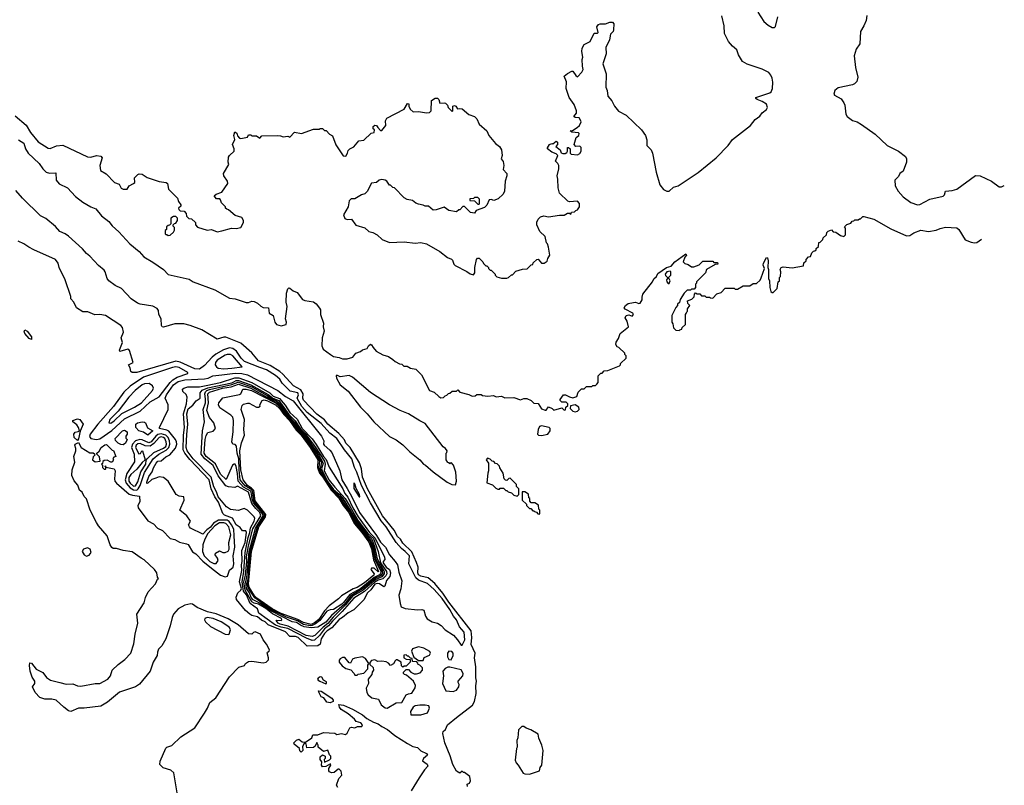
# Model space of a CAD drawing. Extents: x 2086813 to 2278017, y 548126 to 753336.
# Tile 382 of 461: x 2253509 to 2262311, y 627155 to 633999. Entities that reach past the tile are written whole.
import ezdxf

# ---------------------------------------------------------------- set-up
doc = ezdxf.new("R2010")
doc.units = 0

msp = doc.modelspace()

# ---------------------------------------------------------------- linework, layer by layer
at = {"layer": '0CON10XD'}
for points in [[(2257748.3, 632381.7), (2257725, 632392.5), (2257705, 632390), (2257685, 632340), (2257665, 632320), (2257590, 632295), (2257575, 632270), (2257540, 632275), (2257485, 632330), (2257471.7, 632328.3), (2257445, 632300), (2257435, 632300), (2257415, 632282.5), (2257345, 632292.5), (2257305, 632322.5), (2257231.7, 632298.3), (2257205, 632297.5), (2257165, 632332.5), (2257135, 632332.5), (2257115, 632342.5), (2257075, 632350), (2257049.3, 632359.3), (2257021.7, 632381.7), (2256971.7, 632391.7), (2256945, 632407.5), (2256860, 632495), (2256845, 632500), (2256825, 632520), (2256815, 632520), (2256792.5, 632555), (2256775.7, 632565.7), (2256745, 632570), (2256722.5, 632565), (2256700, 632545), (2256655, 632537.5), (2256615, 632462.5), (2256595, 632442.5), (2256565, 632432.5), (2256505, 632397.5), (2256473, 632397), (2256455, 632380), (2256446.7, 632325), (2256402.5, 632255), (2256415, 632223.3), (2256436.4, 632213.6), (2256475, 632217.5), (2256515, 632162.5), (2256595, 632137.5), (2256630, 632105), (2256665, 632097.5), (2256705, 632077.5), (2256750, 632035), (2256815, 632007.5), (2256945, 632012.5), (2257045, 632002.5), (2257095, 632007.5), (2257147, 631997), (2257265, 631927.5), (2257333.8, 631873.8), (2257369.3, 631859.3), (2257378.8, 631848.8), (2257390, 631815), (2257402.7, 631802.7), (2257505, 631749.2), (2257535, 631726.2), (2257565, 631717.5), (2257576.7, 631735), (2257576.7, 631785), (2257592.5, 631855), (2257603, 631867), (2257615, 631867.5), (2257650, 631835), (2257655, 631820), (2257675, 631800), (2257685, 631800), (2257700, 631785), (2257700, 631775), (2257715, 631760), (2257725, 631760), (2257760, 631725), (2257760, 631715), (2257775, 631700), (2257815, 631690), (2257865, 631690), (2257880, 631695), (2257905, 631720), (2257915, 631720), (2257945, 631750), (2258005, 631770), (2258047, 631773), (2258081.7, 631808.3), (2258095, 631810), (2258100, 631825), (2258133, 631857), (2258145, 631860), (2258175, 631822.5), (2258197, 631823), (2258225, 631840), (2258230, 631865), (2258247.5, 631895), (2258237.5, 631965), (2258227.5, 631995), (2258217.5, 632005), (2258205, 632060), (2258160, 632105), (2258132.5, 632165), (2258130.7, 632189.3), (2258142.5, 632215), (2258163.9, 632236.1), (2258195, 632246.7), (2258235, 632237.5), (2258335, 632252.5), (2258375, 632252.5), (2258405, 632270), (2258425, 632270), (2258435, 632260), (2258441.7, 632278.3), (2258468.3, 632281.7), (2258480, 632295), (2258495, 632300), (2258512.5, 632325), (2258512.5, 632355), (2258495, 632377.5), (2258425, 632372.5), (2258408.3, 632378.3), (2258335, 632450), (2258323.3, 632495), (2258320, 632575), (2258312.5, 632605), (2258327.5, 632665), (2258327.5, 632695), (2258320, 632715), (2258300, 632735), (2258320, 632785), (2258305, 632800), (2258265, 632816.2), (2258227.5, 632845), (2258227.5, 632855), (2258245, 632882.5), (2258265, 632892.5), (2258275, 632890), (2258305, 632912.5), (2258317.5, 632905), (2258317.5, 632885), (2258302.5, 632865), (2258340, 632835), (2258350, 632810), (2258363, 632803), (2258385, 632802.5), (2258399.3, 632810.7), (2258407.5, 632825), (2258405, 632857.5), (2258415, 632857.5), (2258430, 632845), (2258430, 632805), (2258438.3, 632798.3), (2258495, 632792.5), (2258517, 632803), (2258527.5, 632825), (2258527, 632857), (2258515, 632867.5), (2258480, 632865), (2258466.7, 632885), (2258483.3, 632945), (2258506.4, 632963.6), (2258511.7, 632981.7), (2258505, 632987.5), (2258445, 632993.3), (2258430, 633005), (2258451.7, 633008.3), (2258492.5, 633035), (2258512.5, 633055), (2258527.5, 633085), (2258526.4, 633096.4), (2258510.7, 633120.7), (2258473.6, 633123.6), (2258463, 633133), (2258486.2, 633163.8), (2258486, 633185), (2258465, 633242.5), (2258420, 633305), (2258393.6, 633383.6), (2258396.7, 633445), (2258377.5, 633495), (2258405, 633517.5), (2258445, 633540), (2258455, 633540), (2258480.7, 633500.7), (2258495, 633490), (2258535, 633530), (2258547.5, 633555), (2258540, 633585), (2258537.5, 633645), (2258542.5, 633665), (2258533.3, 633715), (2258536.2, 633745), (2258555, 633776.7), (2258610, 633805), (2258645, 633880), (2258675, 633880), (2258680, 633885), (2258667.5, 633935), (2258683.6, 633956.4), (2258697, 633963), (2258745, 633962.5), (2258785, 633977.5), (2258807, 633977), (2258821.7, 633961.7), (2258817.5, 633907.5), (2258813.3, 633895), (2258790, 633870), (2258781.7, 633818.3), (2258749.6, 633750.5), (2258751.2, 633695), (2258722.5, 633605), (2258752, 633515), (2258748.8, 633395), (2258761.2, 633365), (2258765.8, 633315.8), (2258803, 633273), (2258825.9, 633225.9), (2258862.3, 633182.3), (2258930, 633145), (2259066.7, 633015), (2259103.6, 632963.6), (2259116.7, 632925), (2259114.2, 632875), (2259153.8, 632835), (2259166, 632805), (2259199.2, 632635), (2259231.7, 632521.7), (2259265, 632482.5), (2259295, 632467.5), (2259315, 632467.5), (2259355, 632502.5), (2259395, 632513.3), (2259575, 632633.3), (2259735, 632763.3), (2259843.3, 632875), (2259882.3, 632927.7), (2260043.3, 633055), (2260084.2, 633105.8), (2260125, 633137.5), (2260145, 633167.5), (2260185, 633197.5), (2260193.3, 633215), (2260185, 633243.3), (2260145, 633268.1), (2260101.2, 633285), (2260088.8, 633295), (2260090, 633305), (2260215, 633344.2), (2260227.5, 633355), (2260239.4, 633385), (2260241.7, 633441.7), (2260235.5, 633475.5), (2260225, 633502.5), (2260205, 633526.7), (2260145, 633558), (2260011.2, 633601.2), (2259970, 633625), (2259934.1, 633684.1), (2259920.4, 633730.5), (2259881.7, 633761.7), (2259843.8, 633805), (2259810.6, 633875), (2259805.7, 633944.3), (2259784.5, 634035)], [(2260107.3, 634067.3), (2260162.3, 633982.3), (2260199.6, 633949.5), (2260235, 633928.8), (2260255, 633928.8), (2260265, 633938.8), (2260287.1, 634025)], [(2261082.5, 634037.5), (2261075, 633992.5), (2261055.8, 633945), (2261025, 633892.5), (2261018, 633785), (2260987.5, 633735), (2260970, 633675), (2260981.4, 633571.4), (2261001.2, 633485), (2260993.6, 633446.4), (2260972.5, 633425), (2260953.8, 633416.2), (2260825, 633390), (2260796.7, 633365), (2260786.7, 633335), (2260793.9, 633323.9), (2260851.3, 633291.3), (2260877.4, 633257.4), (2260885.8, 633234.2), (2260892.9, 633155), (2260905, 633132.9), (2260955, 633099.2), (2260995, 633086), (2261035, 633063.8), (2261155.6, 632975.6), (2261265, 632874), (2261364.1, 632824.1), (2261426.4, 632776.4), (2261437.5, 632755), (2261437, 632727), (2261406.1, 632643.9)], [(2253469, 633139), (2253565.6, 633055.6), (2253605, 632989.5), (2253675, 632906.9), (2253765, 632850), (2253782.9, 632847.1), (2253838.3, 632871.7), (2253895, 632876.7), (2254115, 632774.4), (2254145, 632771.9), (2254195.7, 632785.7), (2254235, 632780), (2254246.7, 632765), (2254226.5, 632695), (2254231.9, 632651.9), (2254281.7, 632621.7), (2254357.5, 632545), (2254397.7, 632527.7), (2254415, 632492.5), (2254433.6, 632483.6), (2254470, 632485), (2254487, 632513), (2254526.4, 632533.6), (2254537.5, 632545), (2254536.7, 632585), (2254563.8, 632616.2), (2254577.6, 632622.4), (2254605, 632619.1), (2254649.7, 632589.7), (2254755, 632552.9), (2254817.5, 632545), (2254830, 632535), (2254840, 632485), (2254920, 632405), (2254930, 632375), (2254950, 632345), (2254948.3, 632331.7), (2254930, 632315), (2254931.7, 632301.7), (2254945, 632290), (2254978.3, 632288.3), (2254998.3, 632268.3), (2255001.7, 632241.7), (2255021.7, 632221.7), (2255045, 632220), (2255080, 632185), (2255080, 632165), (2255100, 632145), (2255185, 632116.7), (2255225, 632123.3), (2255275, 632102.5), (2255315, 632112.5), (2255403.6, 632136.4), (2255445, 632132.5), (2255485, 632142.5), (2255510, 632185), (2255510, 632205), (2255495, 632230), (2255435, 632250), (2255375, 632300), (2255360, 632305), (2255350, 632315), (2255350, 632325), (2255313, 632363), (2255305, 632390), (2255297, 632397), (2255269.3, 632399.3), (2255247.5, 632425), (2255265, 632440), (2255315, 632457.5), (2255370, 632535), (2255367.5, 632555), (2255332.5, 632605), (2255330, 632625), (2255377.5, 632705), (2255372.5, 632725), (2255375, 632770), (2255383.6, 632786.4), (2255427.5, 632825), (2255426.4, 632846.4), (2255410, 632885), (2255431.7, 632928.3), (2255422.5, 632965), (2255431.7, 632998.3), (2255450, 632985), (2255455, 632960), (2255475, 632940), (2255485, 632937.5), (2255545, 632950), (2255555, 632970), (2255575, 632970), (2255585, 632960), (2255625, 632960), (2255655, 632940), (2255675, 632960), (2255815, 632963.3), (2255841.7, 632961.7), (2255865, 632952.5), (2255905, 632957.5), (2255925, 632950), (2255965, 632993.3), (2256029.1, 632980.9), (2256135, 633020), (2256185, 633020), (2256195, 633027.5), (2256215, 633027.5), (2256235, 633010), (2256248.3, 633008.3), (2256280, 632975), (2256305, 632960), (2256335, 632880), (2256401.7, 632781.7), (2256425, 632780), (2256440, 632805), (2256445, 632830), (2256460, 632845), (2256496.4, 632863.6), (2256540, 632915), (2256585, 632922.5), (2256650, 632985), (2256678.3, 632991.7), (2256680, 633015), (2256670, 633025), (2256670, 633045), (2256683, 633057), (2256700, 633055), (2256710, 633035), (2256735, 633010), (2256745, 633010), (2256782.5, 633055), (2256778.8, 633095), (2256792.3, 633117.7), (2256945, 633200), (2256975, 633250), (2256987, 633247), (2256987.5, 633225), (2256999.3, 633199.3), (2257025, 633176.7), (2257075, 633178), (2257145, 633166.7), (2257171.7, 633168.3), (2257187.5, 633185), (2257191.7, 633278.3), (2257223, 633297), (2257245, 633297.5), (2257257, 633287), (2257263.6, 633253.6), (2257305, 633257.5), (2257315, 633252.5), (2257332.5, 633235), (2257340, 633215), (2257375, 633180), (2257380, 633185), (2257380, 633225), (2257395, 633232.5), (2257407.5, 633225), (2257421.7, 633201.7), (2257445, 633206.7), (2257465, 633203.3), (2257525, 633153.3), (2257575, 633133.3), (2257595, 633112.5), (2257615.9, 633065.9), (2257685.9, 633005.9), (2257703.6, 632963.6), (2257763.6, 632893.6), (2257797.5, 632865), (2257816.1, 632836.1), (2257822.5, 632785), (2257812.5, 632755), (2257831.7, 632731.7), (2257837.5, 632695), (2257830.7, 632660.7), (2257863.3, 632625), (2257863.3, 632605), (2257847.5, 632555), (2257843.6, 632466.4), (2257829.6, 632440.5), (2257785, 632397.5), (2257748.3, 632381.7)], [(2253499.5, 632925), (2253545.9, 632895), (2253561.6, 632845), (2253584.4, 632805), (2253683.8, 632715), (2253715, 632665.4), (2253745, 632637.5), (2253775, 632626.7), (2253831.4, 632631.4), (2253835.2, 632565.2), (2253863.3, 632533.3), (2253936.3, 632495), (2254009, 632419), (2254075, 632367.5), (2254145, 632325.9), (2254189.8, 632309.8), (2254241.8, 632245), (2254305, 632195.4), (2254336, 632156), (2254395, 632103.9), (2254494.9, 631994.9), (2254576.1, 631926.1), (2254618.3, 631878.3), (2254700.4, 631830.4), (2254794.2, 631765), (2254835, 631722.2), (2255025, 631681.1), (2255058.8, 631655), (2255255, 631584.5), (2255385, 631510), (2255435, 631504.3), (2255535, 631472.5), (2255555, 631472), (2255585, 631483.8), (2255605, 631478.8), (2255635.8, 631465.8), (2255665, 631438.8), (2255685, 631426.7), (2255733, 631423), (2255740, 631375), (2255775.8, 631355.8), (2255790, 631295), (2255804.6, 631274.6), (2255845, 631262.5), (2255892.5, 631275), (2255893.3, 631295), (2255884, 631325), (2255898.8, 631435), (2255891.2, 631475), (2255895.4, 631555), (2255905.5, 631594.5), (2255915, 631601.4), (2255925, 631598.5), (2255955, 631574.4), (2255990, 631560), (2256038.3, 631498.3), (2256058.8, 631488.8), (2256136.8, 631476.8), (2256159.7, 631459.7), (2256190.4, 631420.5), (2256198, 631405), (2256196.7, 631365), (2256226.1, 631286.1), (2256221.2, 631255), (2256231.2, 631215), (2256214.1, 631154.1), (2256208.6, 631085), (2256222.5, 631055), (2256286, 631005), (2256315, 630989.2), (2256365, 630980), (2256395, 630967.5), (2256435, 630967.5), (2256487, 630983), (2256515, 631017.5), (2256557, 631033), (2256575, 631047.5), (2256615, 631060), (2256627.5, 631085), (2256645, 631097.5), (2256655, 631092.5), (2256667.7, 631067.7)], [(2261406.1, 632643.9), (2261377.5, 632625), (2261363.6, 632596.4), (2261333.3, 632565), (2261333.8, 632515), (2261361.2, 632465), (2261405.7, 632415.7), (2261475, 632364), (2261535, 632344.3), (2261555, 632347.1), (2261645.5, 632394.5), (2261765, 632421.2), (2261776.2, 632435), (2261784.2, 632465.8), (2261845, 632472.5), (2261887.5, 632485), (2262053.6, 632606.4), (2262095, 632602.5), (2262195.9, 632555.9), (2262265, 632506.7), (2262285, 632506.2), (2262310.8, 632518.1)], [(2257512.5, 627145), (2257510, 627165), (2257530, 627175), (2257537.5, 627195), (2257533, 627233), (2257485, 627270), (2257475, 627270), (2257465, 627280), (2257445, 627262.5), (2257415, 627280), (2257382.4, 627342.4), (2257357.7, 627417.7), (2257308.2, 627535), (2257292.1, 627617.9), (2257293.9, 627635), (2257316.7, 627653.3), (2257334.1, 627695.9), (2257415, 627761.8), (2257557.1, 627872.9), (2257574.4, 627905), (2257590.9, 627975), (2257586.1, 628045), (2257593.9, 628085), (2257587.3, 628115), (2257585.7, 628215), (2257573.5, 628293.5), (2257580.9, 628335), (2257543.6, 628415), (2257549.6, 628475), (2257544.6, 628535), (2257345, 628793.2), (2257292.3, 628872.3), (2257219.2, 628959.2), (2257159.7, 629009.7), (2257095, 629025.1), (2257075, 629036.5), (2257067.8, 629055), (2257072.2, 629105), (2257056.8, 629146.8), (2257013.1, 629243.1), (2256935, 629320.8), (2256913.2, 629355), (2256885, 629378.8), (2256855.8, 629435.8), (2256752.1, 629565), (2256619.3, 629805), (2256575, 629910.8), (2256563.6, 629983.6), (2256547.9, 630037.9), (2256464.7, 630174.7), (2256425, 630213.3), (2256412.1, 630242.1), (2256361.5, 630301.5), (2256262.4, 630385), (2256232.8, 630422.8), (2256165, 630473.5), (2256045, 630597.9), (2256038.8, 630615), (2256042.9, 630655), (2256021.5, 630691.5), (2255956.1, 630725), (2255861, 630831), (2255833.8, 630853.8), (2255747.6, 630907.6), (2255645, 630950), (2255585, 631021.8), (2255486.2, 631106.2), (2255351.4, 631161.5), (2255335, 631162.5), (2255274.5, 631144.5), (2255136.3, 631226.3), (2255033.3, 631265), (2254975, 631280), (2254895, 631279.4), (2254795, 631250.8), (2254782.5, 631255), (2254776.2, 631265), (2254773.8, 631325), (2254754, 631365), (2254750.9, 631400.9), (2254738, 631418), (2254699.1, 631439.1), (2254585, 631455.6), (2254562, 631465), (2254504.2, 631505), (2254418.8, 631595), (2254362.5, 631622.5), (2254305.5, 631665.5), (2254290, 631685), (2254274.4, 631744.4), (2254265, 631760), (2254212.7, 631802.7), (2254135.5, 631885.5), (2254105, 631908.8), (2254071.1, 631951.1), (2253945.4, 632065.4), (2253916.1, 632086.1), (2253869.2, 632105), (2253829.7, 632149.7), (2253742.5, 632222.5), (2253695, 632245.4), (2253535.3, 632405), (2253475, 632472.3)], [(2257615, 632350), (2257620, 632355), (2257620, 632395), (2257605, 632410), (2257575, 632410), (2257565, 632400), (2257531.7, 632398.3), (2257531.7, 632381.7), (2257575, 632380), (2257605, 632350), (2257615, 632350)], [(2254835, 632070), (2254855, 632072.5), (2254885, 632100), (2254891.7, 632118.3), (2254891.7, 632141.7), (2254880, 632155), (2254880, 632165), (2254891.7, 632178.3), (2254905, 632180), (2254920, 632205), (2254920, 632225), (2254905, 632240), (2254885, 632240), (2254860, 632225), (2254860, 632175), (2254848.3, 632161.7), (2254835, 632160), (2254821.7, 632148.3), (2254820, 632125), (2254810, 632115), (2254810, 632085), (2254815, 632080), (2254825, 632080), (2254835, 632070)], [(2256667.7, 631067.7), (2256696.4, 631036.4), (2256755, 631003.3), (2256805, 630987.5), (2256845, 630962.5), (2256865, 630942.5), (2256903, 630923), (2256925, 630920), (2256941.7, 630901.7), (2256971.7, 630901.7), (2257003, 630883), (2257050, 630875), (2257100, 630825), (2257173.6, 630683.6), (2257215, 630670), (2257255, 630630), (2257275, 630620), (2257298.3, 630621.7), (2257311.7, 630638.3), (2257328.3, 630641.7), (2257341.7, 630658.3), (2257355, 630660), (2257375, 630680), (2257415, 630680), (2257425, 630690), (2257445, 630670), (2257525, 630647.5), (2257555, 630632.5), (2257581.7, 630638.3), (2257595, 630650), (2257635, 630650), (2257645, 630640), (2257695, 630632.5), (2257745, 630640), (2257768.3, 630628.3), (2257815, 630632.5), (2257845, 630620), (2257925, 630622.5), (2257985, 630600), (2258015, 630612.5), (2258041.7, 630611.7), (2258080, 630595), (2258105, 630572.5), (2258145, 630567.5), (2258175, 630520), (2258205, 630507.5), (2258215, 630510), (2258235, 630537.5), (2258270, 630525), (2258285, 630510), (2258355, 630530), (2258375, 630510), (2258388.3, 630511.7), (2258390, 630535), (2258408.3, 630551.7), (2258410, 630565), (2258395, 630580), (2258355, 630580), (2258340, 630595), (2258340, 630605), (2258370, 630645), (2258387, 630647), (2258425, 630627.5), (2258455, 630620), (2258488.3, 630631.7), (2258501.7, 630668.3), (2258531.7, 630698.3), (2258555, 630700), (2258575, 630720), (2258625, 630720), (2258631.7, 630728.3), (2258655, 630730), (2258668.3, 630741.7), (2258680, 630755), (2258680, 630815), (2258705, 630840), (2258715, 630840), (2258735, 630860), (2258767, 630863), (2258870, 630905), (2258880, 630915), (2258880, 630925), (2258930, 630975), (2258930, 630995), (2258920, 631005), (2258918.3, 631018.3), (2258865, 631070), (2258850, 631075), (2258837.5, 631095), (2258842.3, 631117.7), (2258861.7, 631148.3), (2258877, 631193), (2258950, 631255), (2258940, 631305), (2258922.5, 631335), (2258930, 631355), (2258955, 631360), (2258985, 631350), (2258997.5, 631365), (2258990, 631375), (2258920.9, 631410.9), (2258913.8, 631425), (2258924.2, 631445), (2258948.4, 631461.6), (2258995, 631472.5), (2259015, 631472.7), (2259045, 631462), (2259055, 631466.2), (2259074, 631495), (2259072.3, 631517.7), (2259080.8, 631545), (2259165.3, 631654.7), (2259177.4, 631682.6), (2259201.1, 631705), (2259215, 631730.6), (2259290, 631785), (2259334.1, 631795.9), (2259364.6, 631835.3), (2259465, 631906.7), (2259470, 631895), (2259453.6, 631876.4), (2259440, 631835), (2259455, 631820), (2259485, 631810), (2259515, 631790), (2259535, 631790), (2259581.7, 631808.3), (2259615, 631840), (2259705, 631840), (2259715, 631830), (2259748.3, 631828.3), (2259750, 631815), (2259725, 631810), (2259650, 631765), (2259640, 631735), (2259560, 631655), (2259560, 631645), (2259550, 631635), (2259550, 631605), (2259538.3, 631591.7), (2259515, 631590), (2259505, 631580), (2259475, 631580), (2259450, 631555), (2259413, 631497), (2259408.3, 631471.7), (2259390, 631455), (2259390, 631445), (2259373, 631427), (2259340, 631355), (2259340, 631295), (2259348.3, 631281.7), (2259352.5, 631245), (2259373, 631223), (2259405, 631220), (2259411.7, 631228.3), (2259428.3, 631231.7), (2259431.7, 631248.3), (2259460, 631275), (2259460, 631365), (2259468.3, 631371.7), (2259471.7, 631388.3), (2259480, 631395), (2259480, 631415), (2259500, 631445), (2259481.7, 631461.7), (2259480, 631485), (2259518.3, 631501.7), (2259538.3, 631521.7), (2259540, 631545), (2259551.7, 631558.3), (2259565, 631550), (2259588.3, 631548.3), (2259605, 631530), (2259635, 631530), (2259645, 631520), (2259675, 631520), (2259683, 631513), (2259705, 631510), (2259741.7, 631548.3), (2259778.3, 631561.7), (2259815, 631600), (2259895, 631600), (2259905, 631590), (2259925, 631590), (2259975, 631620), (2260035, 631620), (2260065, 631640), (2260095, 631640), (2260128.3, 631671.7), (2260137, 631693), (2260168, 631775), (2260156, 631805), (2260157.7, 631822.3), (2260185, 631872.5), (2260195, 631870), (2260200, 631845), (2260197.5, 631785), (2260204.3, 631765), (2260203.9, 631686.1), (2260210.8, 631665), (2260214.1, 631604.1), (2260225, 631570), (2260235, 631560), (2260245, 631560), (2260280, 631595), (2260290, 631655), (2260300, 631665), (2260300, 631695), (2260310, 631705), (2260312.5, 631745), (2260307.5, 631765), (2260317, 631783), (2260335, 631790), (2260415, 631780), (2260515, 631800), (2260520, 631825), (2260540, 631845), (2260540, 631855), (2260561.7, 631878.3), (2260578.3, 631881.7), (2260590, 631915), (2260605, 631930), (2260618.3, 631931.7), (2260628.3, 631941.7), (2260630, 631955), (2260648.3, 631971.7), (2260651.7, 632008.3), (2260665, 632010), (2260690, 632035), (2260691.7, 632048.3), (2260720, 632075), (2260723, 632097), (2260735, 632110), (2260765, 632120), (2260781.7, 632101.7), (2260805, 632100), (2260845, 632070), (2260875, 632060), (2260890, 632075), (2260890, 632135), (2260881.7, 632148.3), (2260901.7, 632168.3), (2260938.3, 632181.7), (2260951.7, 632198.3), (2260965, 632200), (2260975, 632210), (2261005, 632210), (2261015, 632220), (2261025, 632220), (2261045, 632240), (2261055, 632240), (2261145, 632216.7), (2261295, 632128.8), (2261436.1, 632066.1), (2261465, 632068.8), (2261503.3, 632095), (2261565, 632117.8), (2261634.1, 632105.9), (2261702.3, 632117.7), (2261735.9, 632134.1), (2261785, 632144.3), (2261887.8, 632137.8), (2261903.8, 632125), (2261962.3, 632032.3), (2262015, 632010), (2262045, 632003.3), (2262065, 632006.2), (2262105.6, 632036.7)], [(2254725, 629902), (2254690, 629890), (2254655, 629856.7), (2254645, 629852.5), (2254644.5, 629864.5), (2254662.9, 629915), (2254693.7, 629956.3), (2254705, 629992), (2254728.5, 630035), (2254745, 630051.8), (2254775, 630056.5), (2254815, 630092.2), (2254851.6, 630108.4), (2254900.9, 630169.1), (2254914.2, 630205), (2254911.9, 630225), (2254901.1, 630245), (2254841.2, 630321.2), (2254825, 630331.1), (2254760, 630345), (2254760, 630355), (2254835.4, 630515), (2254835.4, 630555), (2254809.3, 630615), (2254821.2, 630645), (2254885, 630736.1), (2254925.8, 630765), (2254985, 630779.6), (2255162.6, 630787.5), (2255194.2, 630795.8), (2255235, 630816.5), (2255315, 630824.9), (2255435, 630840.8), (2255495, 630836.2), (2255545, 630824.3), (2255815.7, 630685.7), (2255885, 630631.8), (2255952.8, 630592.8), (2256205.8, 630275), (2256228.2, 630235), (2256225.6, 630205), (2256230.8, 630195), (2256281.5, 630151.5), (2256298.8, 630128.8), (2256370.2, 629965), (2256387.9, 629885), (2256435, 629808), (2256478.2, 629735), (2256545.6, 629595), (2256699.1, 629389.1), (2256735, 629328), (2256779.8, 629285), (2256813.7, 629215), (2256866.6, 629156.6), (2256886, 629126), (2256899.6, 629059.6), (2256924.1, 628984.1), (2256917.6, 628912.4), (2256898.9, 628855), (2256909.1, 628779.1), (2256919.7, 628749.7), (2256955, 628736), (2257066.1, 628723.9), (2257105, 628726.2), (2257120.7, 628720.7), (2257135.7, 628665.7), (2257153, 628643), (2257195, 628616.7), (2257245, 628603.3), (2257277.5, 628585), (2257313.6, 628543.6), (2257386.4, 628496.4), (2257423.3, 628455), (2257455, 628407.5), (2257465, 628407.5), (2257488.8, 628455), (2257482.7, 628525), (2257440.7, 628570.7), (2257414.7, 628635), (2257387.5, 628667.5), (2257355, 628725.2), (2257285, 628824.5), (2257215, 628905.8), (2257155, 628957.8), (2257075, 628989.5), (2257050.3, 629010.3), (2256989.2, 629135), (2256993.1, 629205), (2256956.2, 629245), (2256921.7, 629271.7), (2256875.1, 629325.1), (2256785, 629466.2), (2256739.4, 629519.4), (2256645, 629681.7), (2256566, 629835), (2256523.2, 629953.2), (2256501, 629995), (2256479.1, 630075), (2256411.7, 630155), (2256344.2, 630255), (2256281.7, 630301.7), (2256205, 630389.4), (2256078.4, 630488.4), (2256032, 630542), (2255988.4, 630615), (2256001.9, 630645), (2255996.1, 630665), (2255927.9, 630677.9), (2255855, 630750.6), (2255834.3, 630785), (2255795, 630819.7), (2255715, 630869.8), (2255655, 630889), (2255519.6, 630945), (2255489, 630975), (2255446.1, 631036.1), (2255415, 631058.8), (2255385, 631067), (2255331.9, 631048.1), (2255261.1, 631008.9), (2255228.4, 630981.6), (2255161.6, 630908.4), (2255115, 630875.1), (2255075, 630877.3), (2254945, 630936.7), (2254905, 630945.4), (2254629.2, 630865), (2254555, 630846.2), (2254515, 630846.2), (2254504.1, 630854.1), (2254497.1, 630887.1), (2254482.5, 630915), (2254522.5, 630935), (2254491.7, 631041.7), (2254485, 631052.5), (2254475, 631053.3), (2254404, 631034), (2254400, 631045), (2254409.3, 631069.3), (2254429.6, 631115), (2254415.8, 631155), (2254436.7, 631205), (2254427.3, 631247.3), (2254413.3, 631265), (2254275, 631353.8), (2254225, 631364), (2254182.3, 631362.3), (2254116.8, 631386.8), (2254075, 631387.5), (2254017.5, 631425), (2253993.6, 631473.6), (2253967.5, 631505), (2253966.7, 631525), (2253916.7, 631675), (2253863.3, 631785), (2253851.7, 631821.7), (2253830, 631855), (2253635, 631942.5), (2253590, 631965), (2253547, 631997), (2253495, 632020)], [(2259315, 631641.2), (2259323.8, 631665), (2259310, 631695), (2259330, 631715), (2259330, 631745), (2259325, 631750), (2259295, 631744), (2259280, 631725), (2259281.2, 631711.2), (2259300, 631695), (2259300, 631685), (2259290, 631675), (2259293.8, 631655), (2259305, 631641.2), (2259315, 631641.2)], [(2253615, 631140), (2253595, 631148.8), (2253556.2, 631195), (2253550, 631215), (2253554, 631226), (2253575.5, 631215.5), (2253616, 631165), (2253615, 631140)], [(2255335, 630878), (2255405, 630884.1), (2255498.6, 630895), (2255415, 630994.7), (2255395, 631007.4), (2255365, 631007.6), (2255345, 630999), (2255275, 630955.3), (2255260, 630935), (2255257.5, 630915), (2255269.2, 630895), (2255284, 630884), (2255335, 630878)], [(2254195, 630246.1), (2254225, 630251.8), (2254332.4, 630327.6), (2254445, 630430.6), (2254585, 630500.5), (2254675, 630582.3), (2254755, 630629.2), (2254853.3, 630756.7), (2254878.9, 630781.1), (2254917.8, 630802.2), (2255012.9, 630835), (2255012.2, 630845), (2254935, 630890.5), (2254905, 630896.8), (2254875, 630891.2), (2254615, 630804.9), (2254496.6, 630723.4), (2254440, 630670), (2254347.5, 630542.5), (2254206.3, 630385), (2254139.5, 630295), (2254132.4, 630272.4), (2254144.9, 630254.9), (2254195, 630246.1)], [(2257405, 629840), (2257412.5, 629875), (2257407.5, 629955), (2257388.3, 630018.3), (2257365, 630040), (2257355, 630030), (2257348.3, 630038.3), (2257335, 630040), (2257320, 630065), (2257320, 630125), (2257328.3, 630131.7), (2257330, 630145), (2257316.4, 630166.4), (2257295, 630180), (2257135, 630390), (2257085, 630413.3), (2256986.1, 630476.1), (2256910, 630505), (2256815, 630557.5), (2256645, 630666.7), (2256485, 630802.5), (2256455, 630817.5), (2256375, 630807.5), (2256345, 630822.5), (2256337.5, 630815), (2256340, 630795), (2256374, 630735), (2256445, 630678.8), (2256555, 630536.2), (2256615.5, 630475.5), (2256675, 630403.8), (2256815, 630272.5), (2256873.6, 630243.6), (2256935, 630200), (2256996.7, 630135), (2257087.5, 630065), (2257117.5, 630025), (2257136.2, 630016.2), (2257205, 629957.5), (2257330, 629865), (2257373, 629843), (2257405, 629840)], [(2254325, 630393.8), (2254355, 630413.6), (2254422.4, 630477.6), (2254534.4, 630535), (2254596.7, 630575), (2254697.1, 630685), (2254705.8, 630705), (2254695, 630726.7), (2254667.5, 630747.5), (2254625, 630743.1), (2254604.5, 630735), (2254540.4, 630685), (2254485, 630626.2), (2254389, 630501), (2254315.5, 630425), (2254306.1, 630396.1), (2254325, 630393.8)], [(2256079.7, 628399.7), (2255997, 628475), (2255975, 628484), (2255925, 628484.6), (2255885, 628526.6), (2255729.1, 628589.1), (2255703.1, 628615), (2255671.1, 628631.1), (2255635, 628662), (2255585, 628673.2), (2255565, 628684), (2255527.1, 628717.1), (2255446.2, 628815), (2255443.3, 628836.7), (2255458.8, 628875), (2255485, 628898.5), (2255490.9, 628915), (2255473.7, 628973.7), (2255495.6, 629075), (2255491, 629125), (2255498.1, 629155), (2255494.9, 629255), (2255525.2, 629325), (2255537.6, 629415), (2255530, 629430), (2255500.8, 629430.8), (2255479.3, 629459.3), (2255445, 629484.6), (2255411.8, 629541.8), (2255340.1, 629570.1), (2255323.8, 629583.8), (2255285.9, 629685), (2255253.3, 629733.3), (2255220.8, 629805), (2255203.6, 629885), (2255029, 630069), (2254984.5, 630124.5), (2254971.6, 630155), (2254972.4, 630285), (2254982.7, 630355), (2254974.9, 630475.1), (2255000.4, 630565), (2255005.4, 630625), (2254998.5, 630648.5), (2254967.1, 630675), (2254963.8, 630695), (2254975, 630706), (2255013.2, 630716.8), (2255115, 630718.5), (2255175, 630728.9), (2255305.4, 630755), (2255433.4, 630796.6), (2255468.4, 630798.4), (2255585, 630757.3), (2255743.9, 630663.9), (2255775.7, 630635), (2255832.8, 630612.7), (2255883.4, 630553.4), (2255925, 630487.1), (2255988.8, 630428.7), (2256034.7, 630345), (2256122.7, 630252.7), (2256160.4, 630200.4), (2256224.3, 630095), (2256247.4, 630067.5), (2256275, 629999.7), (2256346.6, 629886.6), (2256397.9, 629805), (2256416, 629765), (2256441.4, 629731.4), (2256486.7, 629635), (2256535, 629553.8), (2256635.1, 629415), (2256685.8, 629365.8), (2256770.8, 629195), (2256773.2, 629175), (2256758.7, 629155), (2256758.2, 629145), (2256783.7, 629105), (2256813.9, 629083.9), (2256825.1, 629055), (2256817.1, 629022.9), (2256788, 628985), (2256774.6, 628935.4), (2256765, 628930.4), (2256725, 628957.6), (2256705, 628959.4), (2256685, 628952.9), (2256648.1, 628901.9), (2256619, 628875), (2256586.2, 628813.8), (2256495.8, 628724.2), (2256445, 628696.3), (2256395, 628656.2), (2256365, 628637.2), (2256298.1, 628561.9), (2256256.5, 628535), (2256235, 628511.6), (2256203.8, 628465), (2256194.3, 628415.7), (2256175, 628401.7), (2256079.7, 628399.7)], [(2256125, 628450.9), (2256071.7, 628471.7), (2255905, 628555.9), (2255845, 628567.4), (2255795, 628586.1), (2255648.3, 628695), (2255633.9, 628733.9), (2255570.6, 628780.6), (2255537, 628857), (2255511.2, 628891.2), (2255496.4, 628975), (2255513.6, 629065), (2255524.6, 629235.4), (2255550.4, 629369.6), (2255566.1, 629413.9), (2255572.9, 629457.1), (2255606, 629515), (2255610.3, 629540.3), (2255605, 629554.5), (2255544.6, 629614.6), (2255515, 629628.9), (2255489.1, 629620.9), (2255465, 629611.8), (2255395, 629620), (2255356.4, 629645), (2255282.4, 629735), (2255268.4, 629778.4), (2255245, 629822.2), (2255219.3, 629909.3), (2255059.8, 630075), (2255005.9, 630145), (2254997.9, 630175), (2255001.9, 630291.9), (2255013.6, 630385), (2255002, 630475), (2255015, 630522), (2255057.2, 630552.8), (2255087.9, 630592.1), (2255121.4, 630615), (2255123.1, 630665), (2255141.6, 630688.4), (2255191.9, 630708.1), (2255405, 630753.9), (2255423.3, 630763.3), (2255445, 630773.8), (2255465, 630775.3), (2255576.5, 630736.5), (2255729.1, 630649.1), (2255772.6, 630615), (2255824.3, 630594.3), (2255915, 630470.7), (2255973, 630413), (2256016, 630345), (2256061, 630301), (2256150.7, 630180.7), (2256232.4, 630052.4), (2256239.3, 630025), (2256231.2, 629965), (2256275, 629882.6), (2256325, 629820), (2256419.4, 629719.4), (2256462, 629645), (2256535, 629519.2), (2256621.9, 629405), (2256670.4, 629360.4), (2256713.6, 629245), (2256734, 629145), (2256788, 629065), (2256791.5, 629045), (2256782.7, 629027.3), (2256755, 629000.1), (2256715, 628988.8), (2256685, 628972.3), (2256591, 628889), (2256495, 628826.8), (2256392.4, 628707.6), (2256305, 628623.8), (2256270.5, 628579.5), (2256235, 628554.3), (2256188.7, 628495), (2256145, 628452.4), (2256125, 628450.9)], [(2256125, 628484.9), (2256069.8, 628495), (2255908.2, 628578.2), (2255838, 628595), (2255818.8, 628605), (2255802.8, 628627.2), (2255808.3, 628631.7), (2255845, 628629.8), (2255851.6, 628635), (2255848.5, 628645), (2255768.7, 628688.7), (2255708.7, 628735), (2255645, 628773), (2255605, 628782.2), (2255585, 628794.7), (2255525, 628899.9), (2255513.3, 628975), (2255526.9, 629035), (2255539.4, 629155), (2255536.9, 629196.9), (2255553.7, 629295), (2255593.5, 629446.5), (2255665.3, 629565), (2255656.5, 629595), (2255620.6, 629630.6), (2255585.3, 629675), (2255554, 629775), (2255455, 629828.4), (2255432.7, 629817.3), (2255375, 629823.8), (2255352.4, 629832.4), (2255282.4, 629922.4), (2255240, 630015), (2255163.3, 630073.3), (2255132.8, 630115), (2255144, 630325), (2255161.7, 630405), (2255147.8, 630515), (2255169.8, 630575), (2255171.4, 630608.6), (2255163.6, 630655), (2255168.7, 630671.3), (2255182.3, 630685), (2255205, 630694.4), (2255405, 630736.9), (2255461.9, 630758.1), (2255585, 630716.9), (2255720.4, 630640.4), (2255765, 630607.6), (2255805, 630592.6), (2255820.2, 630580.2), (2255907.2, 630465), (2255968.6, 630398.6), (2256011, 630335), (2256053.5, 630293.5), (2256178.3, 630118.3), (2256222.4, 630035), (2256208, 629985), (2256211.6, 629965), (2256265, 629869.3), (2256315, 629800.2), (2256366.4, 629756.4), (2256401.9, 629715), (2256490.7, 629570.7), (2256525, 629511.7), (2256615, 629395.8), (2256656.8, 629355), (2256680.7, 629290.7), (2256705, 629180.9), (2256767.8, 629065), (2256768.2, 629045), (2256745, 629018.6), (2256692.2, 628995), (2256580.5, 628899.5), (2256484.9, 628845), (2256421.6, 628768.4), (2256311.8, 628658.3), (2256265, 628602.6), (2256221.7, 628568.3), (2256147.6, 628495), (2256125, 628484.9)], [(2256115, 628563.6), (2256052.9, 628573), (2256017.9, 628587.9), (2255985, 628611.1), (2255945, 628615.9), (2255761.3, 628711.3), (2255655, 628784.1), (2255595, 628813.2), (2255579.3, 628835), (2255563.9, 628875), (2255535.6, 628915), (2255530.1, 628975), (2255543.3, 629035), (2255559.5, 629245), (2255617.8, 629452.2), (2255684.3, 629565), (2255683.9, 629575), (2255665, 629604.3), (2255600.4, 629680.4), (2255587.7, 629715), (2255582.2, 629762.2), (2255574.7, 629785), (2255510.8, 629820.8), (2255461.7, 629875), (2255456.3, 629943.7), (2255445, 630004.3), (2255435, 630025.4), (2255425, 630027.3), (2255412.9, 630017.1), (2255355, 629888), (2255305, 629937.8), (2255259.8, 630029.8), (2255175, 630094), (2255157.7, 630125), (2255165.9, 630245), (2255175, 630283.3), (2255190.9, 630309.1), (2255240, 630320), (2255260, 630345), (2255245.2, 630395), (2255205, 630442), (2255182.3, 630505), (2255197.7, 630575), (2255192.4, 630655), (2255205, 630668.6), (2255322.9, 630705), (2255398.5, 630718.5), (2255465, 630740.8), (2255575, 630706.6), (2255812.6, 630572.6), (2255935.6, 630425), (2255999.8, 630335), (2256046.7, 630286.7), (2256175.4, 630105.4), (2256206.1, 630045), (2256194.3, 629985.7), (2256203.8, 629955), (2256295, 629811.7), (2256377.9, 629727.9), (2256420.9, 629655), (2256463.4, 629603.4), (2256517.1, 629505), (2256649.3, 629339.3), (2256671.4, 629281.4), (2256693.6, 629175), (2256749.6, 629075), (2256751.9, 629048.1), (2256735, 629028.7), (2256685, 629004), (2256575, 628910.3), (2256469.7, 628850.3), (2256411.4, 628775), (2256297.9, 628672.1), (2256245, 628613.2), (2256175, 628568.9), (2256115, 628563.6)], [(2256105, 628581.7), (2256045, 628593.5), (2255993.9, 628625), (2255895, 628658.8), (2255765, 628722.1), (2255609.8, 628829.8), (2255550.4, 628920.4), (2255543.4, 628956.6), (2255556, 629034), (2255556.2, 629095), (2255571.6, 629245), (2255638.9, 629471.1), (2255698.2, 629565), (2255693.4, 629585), (2255605.6, 629695.6), (2255591.6, 629781.6), (2255584.8, 629795), (2255523.6, 629833.6), (2255481.3, 629885), (2255470.7, 629975), (2255467.4, 630075), (2255451.9, 630125), (2255446.6, 630186.6), (2255435, 630200.6), (2255415, 630205.7), (2255404.3, 630225), (2255416.4, 630313.6), (2255419.3, 630415), (2255413.7, 630445), (2255395.4, 630465.4), (2255298.6, 630528.6), (2255286.4, 630555), (2255290.5, 630575), (2255325, 630618.9), (2255475, 630649.6), (2255487.3, 630655), (2255502.5, 630695), (2255534.2, 630695), (2255580.3, 630685), (2255795, 630573.1), (2255845, 630524.2), (2255869.1, 630489.1), (2255925.4, 630425), (2255991.6, 630331.6), (2256040.1, 630280.1), (2256157.4, 630115), (2256190.4, 630055), (2256182.6, 629995), (2256195, 629951.4), (2256295, 629800), (2256371.5, 629721.5), (2256410.3, 629655), (2256457.5, 629597.5), (2256512.3, 629495), (2256636.8, 629336.8), (2256663.5, 629273.5), (2256683.1, 629173.1), (2256717.9, 629107.9), (2256739.4, 629065), (2256735, 629047.1), (2256725, 629037.1), (2256676.9, 629013.1), (2256559.9, 628915), (2256459.2, 628860.8), (2256405, 628789.1), (2256388, 628775), (2256315, 628727.8), (2256285, 628723.9), (2256255, 628711.6), (2256191.8, 628628.2), (2256152.7, 628597.3), (2256125, 628584.7), (2256105, 628581.7)], [(2256115, 628593.8), (2256045, 628609.7), (2255995, 628638.5), (2255845, 628691.7), (2255765, 628733.8), (2255628.3, 628828.3), (2255608.2, 628848.2), (2255561.4, 628925), (2255555.4, 628955), (2255581.5, 629245), (2255647.4, 629465), (2255705.4, 629554.6), (2255710.7, 629575), (2255615, 629699.6), (2255600.7, 629790.7), (2255582.4, 629812.4), (2255547, 629835), (2255506.1, 629885), (2255485.3, 629975), (2255477.6, 630145), (2255492.9, 630217.1), (2255517.6, 630285), (2255514.1, 630335.9), (2255519.5, 630425), (2255488.4, 630515), (2255498.2, 630551.8), (2255508.7, 630561.3), (2255545, 630572.7), (2255561.2, 630571.2), (2255625, 630536.2), (2255645, 630534.4), (2255658, 630545), (2255656.7, 630555), (2255678.1, 630595), (2255695, 630599.6), (2255725, 630593.6), (2255795, 630556.9), (2255835, 630520.3), (2255870.6, 630470.6), (2255922.3, 630415), (2255980.7, 630330.7), (2256025, 630284.7), (2256104.9, 630175), (2256173.2, 630065), (2256171.6, 629995), (2256188.4, 629945), (2256218.4, 629908.4), (2256292.6, 629792.6), (2256361.2, 629721.2), (2256401.4, 629655), (2256448, 629598), (2256502.9, 629492.9), (2256567.9, 629415), (2256628.8, 629328.8), (2256655, 629268.3), (2256671.4, 629171.4), (2256716.6, 629065), (2256712.1, 629062.1), (2256676.4, 629096.4), (2256652.9, 629097.2), (2256648.1, 629085), (2256676.6, 629045), (2256673.6, 629035), (2256592.5, 628965), (2256526, 628924), (2256488.9, 628911.1), (2256385, 628849.8), (2256358.8, 628821.3), (2256275, 628760), (2256235, 628714.4), (2256181.9, 628638.1), (2256143.6, 628606.4), (2256115, 628593.8)], [(2258475, 630493.3), (2258495, 630500), (2258510, 630515), (2258507.5, 630535), (2258475, 630557.5), (2258431.7, 630548.3), (2258430, 630525), (2258455, 630500), (2258475, 630493.3)], [(2254025, 630236.7), (2253997.5, 630265), (2253992.9, 630295), (2254005, 630310.6), (2254033.3, 630316.7), (2254042.5, 630325), (2254033.8, 630355), (2254018.8, 630378.8), (2253984, 630405), (2253985, 630416.7), (2254025, 630431.2), (2254047.5, 630425), (2254076.7, 630385), (2254048.3, 630321.7), (2254035, 630252.5), (2254025, 630236.7)], [(2254655, 630284.3), (2254615, 630311.2), (2254573.6, 630323.6), (2254546.7, 630355), (2254546.7, 630385), (2254562.5, 630395), (2254605, 630404.2), (2254625, 630402), (2254633.8, 630395), (2254651.5, 630351.5), (2254700, 630325), (2254655, 630284.3)], [(2254435, 630200), (2254413, 630203), (2254390, 630215), (2254367, 630237), (2254362.5, 630255), (2254427.5, 630325), (2254445, 630330), (2254470, 630315), (2254470, 630295), (2254457.5, 630275), (2254458.3, 630258.3), (2254470, 630245), (2254455, 630212.5), (2254435, 630200)], [(2254555, 629794.4), (2254568.6, 629805), (2254585.2, 629834.8), (2254625, 629951.1), (2254702.3, 630075), (2254752.2, 630115), (2254819.3, 630150.7), (2254840.9, 630175), (2254851, 630205), (2254847.7, 630235), (2254835.3, 630265.3), (2254814.8, 630284.8), (2254775, 630296.4), (2254745, 630289.9), (2254725.1, 630274.9), (2254685, 630225.3), (2254665, 630216.4), (2254605, 630242.6), (2254584.5, 630245.5), (2254545, 630233.8), (2254516.8, 630205), (2254509.7, 630175), (2254532.3, 630115), (2254534.1, 630045.9), (2254466.5, 629943.5), (2254452.4, 629885), (2254462, 629855), (2254495.2, 629815.2), (2254525, 629796.3), (2254555, 629794.4)], [(2258175, 630282), (2258230, 630295), (2258250, 630325), (2258250, 630345), (2258242.5, 630355), (2258175, 630370), (2258157, 630363), (2258143.6, 630336.4), (2258136.7, 630295), (2258147.5, 630285), (2258175, 630282)], [(2254927.5, 627015), (2254885.9, 627265.9), (2254860.7, 627290.7), (2254791.7, 627311.7), (2254760.7, 627340.7), (2254765, 627370), (2254814.1, 627485.9), (2254824.1, 627495.9), (2254870.4, 627509.5), (2254950.9, 627589.1), (2255075, 627667.5), (2255161.2, 627798.8), (2255188, 627845), (2255207.5, 627895), (2255261.5, 627938.5), (2255385, 628124), (2255469.2, 628210.8), (2255517.5, 628225), (2255527.5, 628245), (2255555, 628263.3), (2255585, 628266), (2255685, 628249.3), (2255712.8, 628257.2), (2255732.5, 628277.5), (2255734.6, 628295), (2255721.2, 628338.8), (2255723.6, 628346.4), (2255740, 628355), (2255742.5, 628365), (2255715, 628417.5), (2255684.2, 628454.2), (2255663.1, 628505), (2255615, 628525.6), (2255599.4, 628520.6), (2255585, 628506.7), (2255555, 628510), (2255461, 628591), (2255372.1, 628642.1), (2255265, 628687.4), (2255188.2, 628705), (2255095.2, 628745.2), (2255055, 628773.8), (2255038.2, 628778.2), (2254984, 628765), (2254926.8, 628733.2), (2254885, 628684.4), (2254871.2, 628655), (2254855, 628580), (2254815.4, 628465), (2254778.8, 628401.2), (2254749.2, 628370.8), (2254742.5, 628345), (2254736.7, 628315), (2254702.5, 628255), (2254676.2, 628175), (2254579.7, 628060.3), (2254545, 628034), (2254401.7, 627988.3), (2254293, 627897), (2254235, 627861.2), (2254085, 627843.8), (2254035, 627844), (2253965, 627813.6), (2253945, 627821.1), (2253902.4, 627852.4), (2253835, 627916.2), (2253795, 627926.2), (2253735, 627926.2), (2253689.3, 627939.3), (2253646, 627986), (2253622.5, 628035), (2253643.3, 628065), (2253643.8, 628085), (2253620.9, 628120.9), (2253603.3, 628175), (2253596.7, 628225), (2253600.7, 628249.3), (2253615, 628247.5), (2253655, 628192.5), (2253715, 628163.3), (2253748.3, 628118.3), (2253783.9, 628093.9), (2253867.5, 628075), (2253925, 628060), (2253985, 628060.8), (2254024.4, 628044.4), (2254055, 628040), (2254185, 628066), (2254225, 628063.8), (2254295.8, 628105), (2254320, 628135), (2254336.2, 628185), (2254388, 628235), (2254450.2, 628279.8), (2254501.4, 628335), (2254530.6, 628419.4), (2254541.1, 628505), (2254564.5, 628605), (2254555.5, 628685), (2254622.7, 628787.3), (2254634.7, 628835.3), (2254658.9, 628885), (2254724, 628955), (2254741.7, 628998.3), (2254750, 629005), (2254740, 629015), (2254733.8, 629055), (2254714.2, 629085), (2254620.8, 629170.8), (2254594.1, 629185.9), (2254515, 629242.5), (2254433.6, 629253.6), (2254375, 629272.5), (2254345, 629272.5), (2254332.3, 629282.3), (2254316.7, 629305), (2254290, 629385), (2254214, 629475), (2254196, 629505), (2254140, 629615), (2254106.1, 629716.1), (2254086.4, 629736.4), (2254066.7, 629775), (2254044.5, 629794.5), (2254028.3, 629838.3), (2253995, 629878), (2253975.6, 629925), (2253976.9, 629975), (2254000.8, 630045), (2253994.3, 630095), (2254011.8, 630145), (2254011.8, 630165), (2254001.4, 630195), (2254006.2, 630205), (2254035, 630220), (2254058.8, 630175), (2254135, 630128), (2254166, 630126), (2254178.3, 630118.3), (2254180, 630105), (2254165, 630090), (2254160, 630065), (2254185, 630047.5), (2254228.3, 630051.7), (2254221.7, 630091.7), (2254200, 630115), (2254200, 630125), (2254218.3, 630141.7), (2254236.2, 630175), (2254269.6, 630199.5), (2254285, 630202.5), (2254335, 630150), (2254348.3, 630148.3), (2254370, 630095), (2254351.7, 630088.3), (2254343, 630077), (2254347.5, 630065), (2254337, 630043), (2254323, 630043), (2254291.7, 630061.7), (2254265, 630060), (2254251.7, 630048.3), (2254248.3, 630031.7), (2254240, 630025), (2254250, 630015), (2254250, 629995), (2254265, 629980), (2254275, 629980), (2254280, 629985), (2254280, 630000), (2254270, 630005), (2254275, 630010), (2254280, 630000), (2254353, 629983), (2254362.5, 629965), (2254356.2, 629895), (2254360, 629875), (2254373.3, 629855), (2254489.1, 629759.1), (2254517.4, 629747.4), (2254580, 629740), (2254581.7, 629688.3), (2254563.9, 629656.1), (2254568.8, 629635), (2254655, 629520), (2254705, 629491.4), (2254741.2, 629455), (2254785, 629433.6), (2254855, 629361.2), (2254895, 629352), (2254937.3, 629327.3), (2255000, 629315), (2255015, 629306.7), (2255052.7, 629242.7), (2255084.2, 629225), (2255147.3, 629157.3), (2255225, 629096.9), (2255302.9, 629032.9), (2255345, 629017.7), (2255365.5, 629024.5), (2255385, 629076.9), (2255417.7, 629105), (2255423.7, 629135), (2255417.8, 629205), (2255431, 629285), (2255427.6, 629385), (2255422.2, 629445), (2255403.6, 629483.6), (2255382.2, 629512.2), (2255364.6, 629524.6), (2255285.2, 629524.8), (2255243, 629497), (2255215, 629462.5), (2255181.8, 629438.2), (2255145, 629399.2), (2255037.1, 629455), (2255025.7, 629465), (2255018, 629485), (2255035, 629517.5), (2255004, 629565), (2254940, 629615), (2254979.2, 629705), (2254975, 629732.5), (2254935, 629738.8), (2254906.7, 629755), (2254836.7, 629875), (2254796.1, 629906.1), (2254755, 629913.8), (2254725, 629902)], [(2254525, 629829.9), (2254545, 629832.2), (2254565, 629867.9), (2254593, 629957), (2254636.2, 630025), (2254639.3, 630060.7), (2254647.7, 630072.3), (2254709.6, 630130.4), (2254795, 630169), (2254814.9, 630185), (2254821.4, 630205), (2254818.9, 630225), (2254806.8, 630255), (2254795, 630264.7), (2254775, 630270.1), (2254755, 630265.1), (2254709.6, 630210.4), (2254675, 630186.2), (2254629.4, 630189.4), (2254585, 630211), (2254565, 630207.6), (2254550.4, 630195), (2254545.7, 630175), (2254575, 630118.6), (2254590, 630120), (2254600, 630145), (2254607.5, 630145), (2254632, 630065), (2254605, 630041.8), (2254557.3, 629982.7), (2254502.8, 629935), (2254484.7, 629905.3), (2254484.7, 629875.3), (2254495.5, 629855), (2254525, 629829.9)], [(2257955, 629740), (2257970, 629755), (2257970, 629805), (2257950, 629825), (2257950, 629845), (2257895, 629900), (2257881.7, 629898.3), (2257865, 629880), (2257851.7, 629881.7), (2257840, 629895), (2257830, 629945), (2257801.7, 629991.7), (2257798.3, 630008.3), (2257778.3, 630028.3), (2257761.7, 630031.7), (2257748.3, 630048.3), (2257731.7, 630051.7), (2257715, 630070), (2257691.7, 630078.3), (2257680, 630065), (2257700, 630035), (2257700, 629965), (2257692.5, 629945), (2257685, 629860), (2257735, 629840), (2257765, 629810), (2257783, 629803), (2257797, 629803), (2257805, 629810), (2257835, 629810), (2257855, 629790), (2257865, 629790), (2257875, 629780), (2257905, 629770), (2257925, 629750), (2257955, 629740)], [(2256545, 629733.3), (2256550, 629735), (2256546, 629755), (2256517.5, 629807.5), (2256505, 629850), (2256495, 629860), (2256495, 629807.5), (2256545, 629733.3)], [(2258155, 629580), (2258160, 629585), (2258160, 629615), (2258150, 629625), (2258148.3, 629658.3), (2258115, 629680), (2258081.7, 629681.7), (2258070, 629695), (2258068.3, 629718.3), (2258060, 629725), (2258058.3, 629758.3), (2258025, 629780), (2258001.7, 629778.3), (2258000, 629705), (2258038.3, 629668.3), (2258040, 629655), (2258065, 629630), (2258078.3, 629628.3), (2258095, 629610), (2258105, 629610), (2258111.7, 629601.7), (2258128.3, 629598.3), (2258141.7, 629581.7), (2258155, 629580)], [(2255245, 629138.1), (2255265, 629138.1), (2255282.7, 629165), (2255276.3, 629186.3), (2255255.6, 629215), (2255258.6, 629231.4), (2255295, 629252.5), (2255326.1, 629236.1), (2255346.4, 629236.4), (2255371.9, 629248.1), (2255380.2, 629265), (2255379.3, 629325), (2255395.5, 629395), (2255377.6, 629465), (2255351, 629495), (2255335, 629502.1), (2255295, 629502), (2255255, 629474.4), (2255190.8, 629405), (2255163.8, 629355), (2255147.2, 629305), (2255144.7, 629244.7), (2255156.7, 629205), (2255209.2, 629155), (2255245, 629138.1)], [(2254105, 629204.7), (2254128.9, 629211.1), (2254146.6, 629235), (2254138.7, 629265), (2254115, 629279.1), (2254080, 629265), (2254068.4, 629245), (2254084.9, 629215), (2254105, 629204.7)], [(2255375, 628502), (2255382.5, 628505), (2255392.5, 628545), (2255383.8, 628565), (2255360.8, 628585), (2255311.4, 628615), (2255240, 628645), (2255185, 628656), (2255164.6, 628645), (2255160, 628635), (2255169.6, 628615), (2255215, 628574.3), (2255345, 628505.5), (2255375, 628502)], [(2257115, 628270), (2257123.6, 628296.4), (2257173, 628317), (2257182.5, 628335), (2257175, 628352.5), (2257121.7, 628381.7), (2257075, 628392.5), (2257020, 628375), (2257012.5, 628355), (2257031.7, 628301.7), (2257075, 628270), (2257115, 628270)], [(2257365, 628277.5), (2257383.8, 628315), (2257383.8, 628335), (2257371.4, 628351.4), (2257345.8, 628354.2), (2257332, 628335), (2257333.6, 628303.6), (2257345, 628280), (2257365, 628277.5)], [(2256525, 628140), (2256535, 628150), (2256585, 628157.5), (2256620, 628195), (2256620.7, 628229.3), (2256630, 628245), (2256599.3, 628289.3), (2256575, 628302.5), (2256505, 628292.5), (2256485, 628282.5), (2256465, 628247.5), (2256455, 628250), (2256415, 628296.2), (2256395, 628296.7), (2256373.6, 628286.4), (2256365.9, 628274.1), (2256365.8, 628255), (2256392.3, 628222.3), (2256425, 628198.1), (2256468.3, 628188.3), (2256500, 628155), (2256505, 628140), (2256525, 628140)], [(2256795, 627844.6), (2256875, 627891.9), (2256924, 627896), (2256965, 627963.3), (2256985, 627973.3), (2257015, 627977.5), (2257043.3, 628025), (2257048.3, 628048.3), (2257030, 628085), (2256968.3, 628138.3), (2256950, 628145), (2256940, 628155), (2256940, 628165), (2256965, 628190), (2256985, 628190), (2257005, 628167.5), (2257035, 628152.5), (2257055, 628152.5), (2257088.3, 628161.7), (2257110, 628185), (2257110, 628205), (2257085, 628230), (2257070, 628235), (2257068.3, 628248.3), (2257058.3, 628258.3), (2257021.7, 628261.7), (2257018.3, 628288.3), (2257001.7, 628291.7), (2256985, 628310), (2256975, 628310), (2256965, 628320), (2256941.7, 628318.3), (2256942.5, 628295), (2256963, 628283), (2256998.3, 628278.3), (2257000, 628255), (2256965, 628220), (2256945, 628220), (2256935, 628210), (2256923, 628223), (2256920, 628255), (2256883, 628277), (2256875, 628277.5), (2256865, 628267.5), (2256849.6, 628240.5), (2256825, 628227.5), (2256805, 628247.5), (2256785, 628257.5), (2256745, 628266.2), (2256710.7, 628260.7), (2256685, 628277.5), (2256655, 628270), (2256638.3, 628251.7), (2256640, 628235), (2256668.3, 628208.3), (2256672.5, 628185), (2256660, 628165), (2256657.5, 628145), (2256623.3, 628105), (2256626.1, 628063.9), (2256606.1, 628023.9), (2256611.2, 627985), (2256624.3, 627964.3), (2256655.6, 627935.6), (2256717.5, 627925), (2256740, 627875), (2256775, 627847.9), (2256795, 627844.6)], [(2257385, 627994.3), (2257413.8, 628005), (2257433.8, 628035), (2257436.7, 628055), (2257427.5, 628075), (2257430, 628085), (2257471.2, 628135), (2257473.8, 628155), (2257455, 628187.5), (2257355, 628211.2), (2257335, 628210), (2257311.2, 628198.8), (2257292.5, 628175), (2257296.2, 628135), (2257288.8, 628065), (2257319.3, 627999.3), (2257385, 627994.3)], [(2256245, 628062.9), (2256252.5, 628065), (2256250.7, 628080.7), (2256226.1, 628096.1), (2256210.4, 628120.5), (2256195, 628123.8), (2256175.9, 628114.1), (2256172.5, 628105), (2256177.5, 628095), (2256190.8, 628085), (2256245, 628062.9)], [(2256285, 627892.1), (2256255, 627897.5), (2256226.9, 627936.9), (2256205, 627947.1), (2256185, 627980.8), (2256181.5, 627998.5), (2256205, 627995.3), (2256298.2, 627935), (2256312.1, 627915), (2256310.6, 627905), (2256285, 627892.1)], [(2256352.5, 627135), (2256340, 627155), (2256363, 627217), (2256390, 627245), (2256381.7, 627281.7), (2256365, 627300), (2256355, 627300), (2256321.7, 627268.3), (2256297, 627267), (2256280, 627275), (2256272.5, 627285), (2256272.5, 627305), (2256290, 627335), (2256288.3, 627348.3), (2256247, 627323), (2256215, 627320), (2256207.5, 627335), (2256210, 627365), (2256194, 627385), (2256195, 627410), (2256215, 627427.5), (2256240, 627415), (2256240, 627395), (2256230, 627385), (2256232.5, 627362.5), (2256278.3, 627381.7), (2256290, 627395), (2256290, 627415), (2256278.3, 627428.3), (2256265, 627470), (2256225, 627457.5), (2256177.5, 627495), (2256176.7, 627515), (2256165, 627537.5), (2256150, 627505), (2256135, 627493.3), (2256075, 627490), (2256070, 627525), (2256065, 627530), (2256051.7, 627528.3), (2256038.3, 627501.7), (2256040, 627465), (2256025, 627452.5), (2256013, 627463), (2256010, 627485), (2255961.7, 627521.7), (2255960, 627535), (2255985, 627560), (2256005, 627567.5), (2256035, 627542.5), (2256065, 627540), (2256119.3, 627580.7), (2256130, 627605), (2256175, 627606.2), (2256223.9, 627626.1), (2256325, 627622.5), (2256345, 627610), (2256385, 627616.7), (2256421.7, 627608.3), (2256435, 627620), (2256461.7, 627668.3), (2256475, 627673.3), (2256505, 627670), (2256528.3, 627681.7), (2256568.3, 627681.7), (2256572.5, 627695), (2256557.5, 627715), (2256516.7, 627726.7), (2256503.3, 627745), (2256444, 627795), (2256382.2, 627832.2), (2256366.7, 627855), (2256363.1, 627876.9), (2256405, 627871.7), (2256484.6, 627835), (2256575, 627784.2), (2256613.1, 627753.1), (2256670.4, 627720.4), (2256713.9, 627705), (2256745, 627681.7), (2256797.5, 627655), (2256861.2, 627601.2), (2256975, 627528.7), (2257022.5, 627502.5), (2257065, 627493.1), (2257095, 627464.4), (2257145, 627440), (2257154.2, 627425), (2257117.5, 627395), (2257111.2, 627375), (2257152.5, 627345), (2257157.5, 627325), (2257127.5, 627292.5), (2257079.3, 627220.7), (2257010, 627105)], [(2257095, 627783.8), (2257155.9, 627804.1), (2257173.3, 627845), (2257167.5, 627865), (2257135, 627872.5), (2257085, 627872.2), (2257044.5, 627865.5), (2257025, 627854), (2257003.1, 627815), (2257006, 627786), (2257095, 627783.8)], [(2258065, 627254.3), (2258156.2, 627285), (2258162.5, 627315), (2258176.7, 627335), (2258187.5, 627465), (2258175.8, 627515), (2258150, 627575), (2258143, 627613), (2258079.6, 627649.5), (2258035.6, 627665.6), (2258015, 627680), (2257998.3, 627681.7), (2257968.3, 627651.7), (2257961.7, 627578.3), (2257952.5, 627555), (2257957.5, 627495), (2257950, 627485), (2257938.3, 627378.3), (2257947.5, 627355), (2257966.1, 627336.1), (2258010, 627265), (2258025, 627257.5), (2258065, 627254.3)]]:
    msp.add_lwpolyline(points, dxfattribs=at)

doc.saveas('drawing.dxf')
